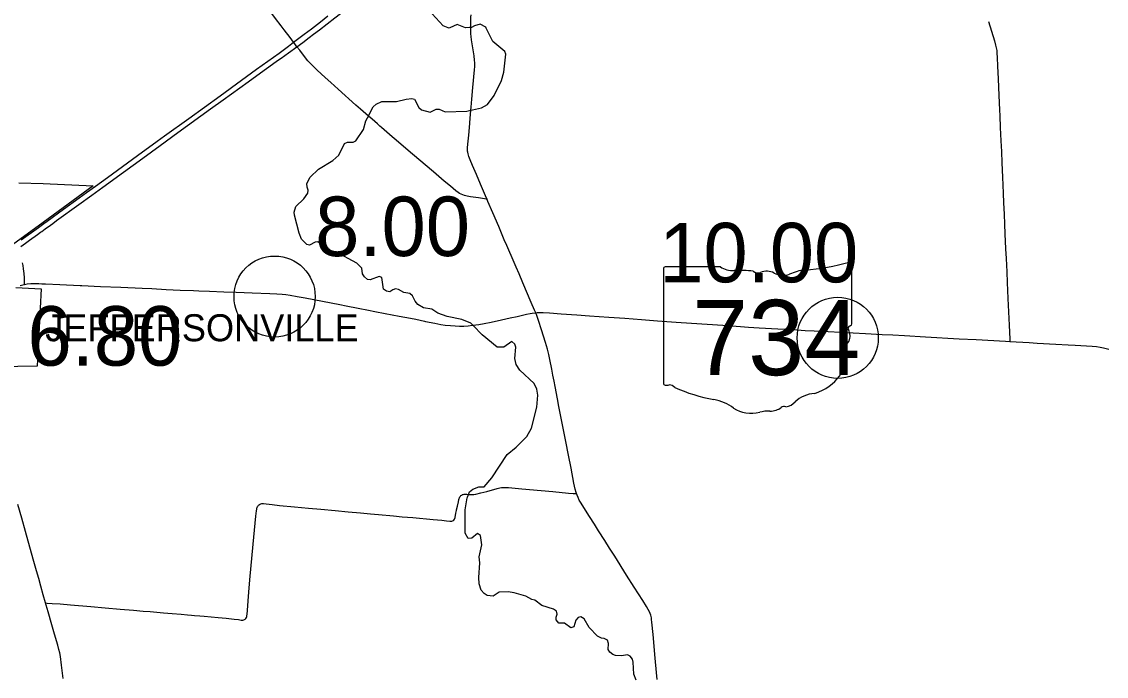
# Model space of a CAD drawing. Extents: x 1597222 to 1925846, y 496284 to 911751.
# Drawn here: x 1677369 to 1697422, y 595555 to 607664 of the extents above; entities that cross this region are included whole.
import ezdxf

# ---------------------------------------------------------------- set-up
doc = ezdxf.new("R2010")
doc.units = 0
for name, color, linetype in [('Default', 7, 'Continuous'), ('GM_X_Corporation', 7, 'Continuous'), ('GM_X_Corporation_Text', 7, 'Continuous'), ('GM_X_County_Road', 7, 'Continuous'), ('GM_X_Interstate_Route', 7, 'Continuous'), ('GM_X_State_Route', 7, 'Continuous'), ('GM_X_State_Shield', 7, 'Continuous'), ('GM_X_Township', 7, 'Continuous'), ('GM_X_Township_Road', 7, 'Continuous')]:
    doc.layers.add(name, color=color, linetype=linetype)

msp = doc.modelspace()

# ---------------------------------------------------------------- linework, layer by layer
at = {"layer": 'Default'}
for centre in [(1682045, 602579), (1682045, 602579), (1692456, 601816), (1692456, 601816)]:
    msp.add_circle(centre, 750, dxfattribs=at)
at = {"layer": 'GM_X_Corporation'}
for points in [[(1677319, 604682), (1677768, 604673), (1678691, 604625), (1677671, 603881), (1676320, 602899)], [(1677259, 602749), (1677731, 602724), (1677655, 601292), (1676583, 601273)]]:
    msp.add_lwpolyline(points, dxfattribs=at)
at = {"layer": 'GM_X_County_Road'}
for points in [[(1685672, 607557), (1685673, 607619), (1685676, 607750), (1685678, 607794)], [(1685688, 607330), (1685679, 607389), (1685674, 607438), (1685672, 607487), (1685672, 607557)], [(1685674, 606026), (1685679, 606086), (1685693, 606233), (1685713, 606445), (1685742, 606772), (1685745, 606837), (1685745, 606902), (1685743, 606951), (1685734, 607032), (1685712, 607178), (1685688, 607330)], [(1685972, 604378), (1685942, 604446), (1685853, 604657), (1685775, 604838), (1685703, 605003), (1685659, 605110), (1685637, 605172), (1685623, 605219), (1685616, 605250), (1685613, 605269), (1685612, 605284), (1685611, 605334), (1685616, 605400), (1685634, 605563), (1685647, 605710), (1685661, 605873), (1685674, 606026)], [(1686872, 602281), (1686852, 602329), (1686791, 602472), (1686637, 602835), (1686567, 603001), (1686514, 603121), (1686474, 603211), (1686338, 603527), (1686292, 603632), (1686241, 603753), (1686190, 603874), (1686080, 604130), (1685989, 604341), (1685972, 604378)], [(1677423, 602806), (1677422, 602844), (1677420, 602926), (1677414, 603008), (1677405, 603090), (1677395, 603155), (1677385, 603204)], [(1687627, 598938), (1687622, 598953), (1687605, 599017), (1687580, 599129), (1687527, 599403), (1687479, 599644), (1687428, 599901), (1687368, 600207), (1687303, 600545), (1687275, 600690), (1687231, 600915), (1687213, 601012), (1687192, 601125), (1687169, 601237), (1687135, 601415), (1687114, 601510), (1687089, 601605), (1687051, 601731), (1686979, 601966), (1686925, 602138), (1686893, 602231), (1686872, 602281)], [(1689119, 595496), (1689106, 595627), (1689083, 595888), (1689042, 596329), (1689022, 596558), (1689016, 596607), (1689011, 596639), (1689000, 596686), (1688990, 596717), (1688977, 596747), (1688954, 596790), (1688921, 596846), (1688851, 596957), (1688772, 597081), (1688693, 597206), (1688553, 597428), (1688334, 597775), (1688238, 597927), (1688150, 598066), (1688036, 598246), (1687957, 598371), (1687869, 598509), (1687764, 598675), (1687712, 598759), (1687679, 598816), (1687657, 598860), (1687638, 598906), (1687627, 598938)]]:
    msp.add_lwpolyline(points, dxfattribs=at)
at = {"layer": 'GM_X_Interstate_Route'}
for points in [[(1682766, 607431), (1682877, 607516), (1683018, 607625), (1683161, 607734), (1683266, 607816), (1683436, 607946), (1683648, 608108), (1683742, 608180)], [(1677359, 603629), (1677679, 603859), (1677778, 603930), (1677843, 603977), (1678141, 604194), (1678431, 604406), (1678569, 604504), (1678732, 604622), (1678955, 604785), (1679512, 605188), (1679877, 605452), (1680011, 605550), (1680457, 605874), (1681036, 606294), (1681432, 606580), (1681713, 606783), (1681923, 606933), (1682127, 607081), (1682301, 607213), (1682397, 607284), (1682444, 607321), (1682590, 607432), (1682725, 607535), (1682895, 607664), (1683030, 607770)], [(1682165, 606991), (1682300, 607086), (1682459, 607202), (1682566, 607281), (1682687, 607371), (1682766, 607431)], [(1677353, 603507), (1677438, 603568), (1677516, 603624), (1677659, 603728), (1677715, 603769), (1677739, 603786), (1677805, 603834), (1677901, 603903), (1677943, 603934), (1678015, 603986), (1678424, 604283), (1678665, 604458), (1678867, 604604), (1679250, 604881), (1679606, 605139), (1679930, 605374), (1680259, 605613), (1680862, 606050), (1681094, 606217), (1681555, 606553), (1681784, 606719), (1682008, 606879), (1682098, 606944), (1682165, 606991)]]:
    msp.add_lwpolyline(points, dxfattribs=at)
at = {"layer": 'GM_X_State_Route'}
for points in [[(1677342, 602784), (1677390, 602799), (1677423, 602806), (1677471, 602813), (1677538, 602819), (1677604, 602821), (1677687, 602819), (1677742, 602815)], [(1677742, 602815), (1677810, 602814), (1678072, 602802), (1678449, 602785)], [(1678449, 602785), (1678482, 602784), (1678826, 602768), (1679203, 602751), (1679597, 602734), (1679777, 602726), (1680039, 602713), (1680301, 602700), (1680547, 602689), (1680645, 602686), (1680842, 602678), (1681105, 602667), (1681334, 602661), (1681629, 602648), (1681957, 602637), (1682089, 602632), (1682187, 602625), (1682252, 602618), (1682334, 602605), (1682463, 602581), (1682608, 602554), (1682930, 602492), (1683253, 602432), (1683366, 602410), (1683591, 602366), (1683784, 602329), (1683897, 602306), (1684090, 602268), (1684219, 602243), (1684348, 602218), (1684557, 602178), (1684654, 602159), (1684815, 602125), (1684837, 602120)], [(1684837, 602120), (1685007, 602085), (1685120, 602065), (1685201, 602053), (1685299, 602043), (1685381, 602037), (1685462, 602034), (1685544, 602035), (1685626, 602040), (1685707, 602048), (1685711, 602048), (1685821, 602064), (1685918, 602080), (1686047, 602105), (1686239, 602148), (1686401, 602185)], [(1686401, 602185), (1686527, 602214), (1686703, 602255), (1686767, 602267), (1686804, 602272), (1686872, 602281), (1686898, 602282), (1686947, 602284), (1687013, 602283), (1687128, 602277), (1687341, 602262), (1687635, 602242), (1687864, 602226), (1688224, 602199), (1688518, 602178), (1688829, 602154), (1689123, 602133), (1689467, 602109), (1689941, 602074), (1690432, 602042), (1690808, 602016), (1691004, 602004), (1691348, 601983), (1691626, 601968), (1691856, 601955), (1692019, 601947), (1692281, 601933), (1692510, 601920), (1692740, 601908), (1692969, 601895), (1693280, 601880), (1693477, 601869), (1693689, 601857), (1694082, 601835), (1694704, 601800), (1695015, 601784), (1695556, 601752), (1695638, 601748), (1695998, 601728), (1696145, 601719), (1696489, 601700), (1696718, 601687), (1696849, 601680), (1697160, 601662), (1697242, 601654), (1697307, 601645), (1697372, 601632), (1697420, 601620), (1697467, 601605)], [(1678138, 595517), (1678106, 595761), (1678084, 595923), (1678072, 595988), (1678058, 596053), (1678037, 596132), (1677977, 596337), (1677927, 596510), (1677859, 596747), (1677823, 596873), (1677811, 596913), (1677769, 597062), (1677725, 597220), (1677685, 597362), (1677645, 597504), (1677596, 597678), (1677489, 598057), (1677440, 598231), (1677369, 598483), (1677299, 598736)]]:
    msp.add_lwpolyline(points, dxfattribs=at)
at = {"layer": 'GM_X_State_Shield'}
for p, q in [((1689235, 603091), (1689235, 600977)), ((1690288, 603127), (1689269, 603127)), ((1692715, 602074), (1692715, 603179)), ((1692715, 602074), (1692715, 602074))]:
    msp.add_line(p, q, dxfattribs=at)
for centre, major_axis, start_param, end_param in [((1691475, 606008), (3691, 0), 4.814394, 5.042369), ((1692677, 603184), (38.7, 0), 6.141152, 7.989035), ((1689275, 603095), (40.3, 0), 1.712693, 3.28349), ((1690531, 603372), (391, 0), 4.042523, 4.731795), ((1690661, 601941), (1404, 0), 1.404758, 1.657858), ((1690980, 603106), (113, 0), 3.836095, 5.185415), ((1691145, 602862), (235, 0), 0.950623, 2.079405), ((1691448, 603197), (282, 0), 4.081561, 5.145723), ((1691946, 602482), (743, 0), 1.699011, 2.107814), ((1692706, 601993), (60, 0), 1.883978, 3.671073), ((1692674, 602070), (41.5, 0), 5.05454, 6.418171), ((1692325, 601853), (360, 0), 5.934695, 6.695948), ((1691682, 601471), (923, 0), 5.101752, 6.440018), ((1692854, 601611), (262, 0), 2.387724, 3.262537), ((1689275, 600973), (40.7, 0), 3.00124, 4.508301), ((1689281, 601189), (310, 0), 4.665946, 4.897461), ((1689345, 600855), (112, 0), 0.519207, 1.627899), ((1690758, 602754), (2665, 0), 4.195997, 4.488961), ((1692071, 600384), (506, 0), 1.647645, 2.488434), ((1689963, 600028), (834, 0), 0.823519, 1.323587), ((1691431, 600773), (298, 0), 4.937069, 5.64225), ((1690865, 600845), (529, 0), 4.026481, 4.996735), ((1691171, 600114), (435, 0), 1.495662, 1.94098), ((1691210, 600687), (282, 0), 4.691044, 5.507374), ((1691465, 600482), (79.4, 0), 1.147584, 2.315152)]:
    msp.add_ellipse(centre, major_axis=major_axis, ratio=0.8, start_param=start_param, end_param=end_param, dxfattribs=at)
at = {"layer": 'GM_X_Township'}
msp.add_lwpolyline([(1688730, 595485), (1688688, 595594), (1688676, 595820), (1688665, 595873), (1688619, 595925), (1688567, 595954), (1688460, 595932), (1688350, 595939), (1688296, 595958), (1688242, 596000), (1688214, 596051), (1688221, 596163), (1688197, 596223), (1688139, 596256), (1688087, 596262), (1688017, 596301), (1687860, 596458), (1687767, 596619), (1687709, 596654), (1687658, 596644), (1687612, 596593), (1687579, 596473), (1687524, 596453), (1687407, 596536), (1687302, 596539), (1687250, 596598), (1687249, 596650), (1687269, 596704), (1687258, 596758), (1687204, 596800), (1686987, 596864), (1686856, 596966), (1686802, 596975), (1686690, 597037), (1686472, 597102), (1686362, 597118), (1686194, 597112), (1686089, 597040), (1685975, 597051), (1685917, 597087), (1685867, 597151), (1685827, 597267), (1685818, 597386), (1685842, 597656), (1685830, 597767), (1685875, 597985), (1685851, 598157), (1685797, 598198), (1685691, 598110), (1685622, 598104), (1685570, 598206), (1685567, 598637), (1685604, 598859), (1685609, 598872), (1685650, 598966), (1685710, 599018), (1685818, 599059), (1685922, 599063), (1686061, 599227), (1686346, 599658), (1686510, 599794), (1686707, 599990), (1686797, 600146), (1686892, 600535), (1686912, 600753), (1686892, 600867), (1686843, 600974), (1686577, 601219), (1686509, 601321), (1686485, 601432), (1686505, 601644), (1686489, 601698), (1686433, 601746), (1686281, 601644), (1686161, 601645), (1685882, 601870), (1685714, 602045), (1685675, 602087), (1685504, 602157), (1685234, 602210), (1685062, 602272), (1684954, 602349), (1684798, 602373), (1684696, 602435), (1684644, 602492), (1684594, 602596), (1684544, 602634), (1684436, 602654), (1684334, 602711), (1684281, 602721), (1684229, 602707), (1684175, 602669), (1684113, 602679), (1684059, 602717), (1684029, 602932), (1683979, 602950), (1683811, 602892), (1683761, 602898), (1683707, 602942), (1683671, 603003), (1683659, 603105), (1683565, 603199), (1683179, 603410), (1682961, 603445), (1682907, 603501), (1682895, 603557), (1682845, 603593), (1682793, 603586), (1682690, 603532), (1682640, 603544), (1682542, 603640), (1682500, 603755), (1682413, 604083), (1682405, 604142), (1682435, 604248), (1682585, 604386), (1682660, 604492), (1682668, 604550), (1682650, 604606), (1682642, 604674), (1682700, 604786), (1682855, 604935), (1683123, 605098), (1683232, 605196), (1683336, 605409), (1683392, 605437), (1683496, 605434), (1683547, 605460), (1683689, 605671), (1683729, 605829), (1683760, 605887), (1683866, 606091), (1683922, 606139), (1684028, 606185), (1684301, 606189), (1684479, 606234), (1684581, 606246), (1684633, 606234), (1684713, 606076), (1684763, 606033), (1684923, 605993), (1685034, 606045), (1685090, 606045), (1685196, 605998), (1685598, 606012), (1685646, 606022), (1685873, 606069), (1685983, 606133), (1686106, 606299), (1686238, 606574), (1686282, 606732), (1686321, 607061), (1686299, 607111), (1686077, 607296), (1685958, 607546), (1685949, 607565), (1685845, 607619), (1685739, 607587), (1685683, 607559), (1685649, 607556), (1685577, 607549), (1685423, 607610), (1685287, 607551), (1685270, 607544), (1685253, 607551), (1685162, 607590), (1684958, 607809)], dxfattribs=at)
at = {"layer": 'GM_X_Township_Road'}
for points in [[(1682164, 607590), (1682063, 607721), (1681996, 607813), (1681959, 607867), (1681929, 607921)], [(1695243, 607670), (1695353, 607309), (1695376, 607230), (1695387, 607182), (1695395, 607134), (1695401, 607085), (1695405, 607003), (1695411, 606839), (1695421, 606609), (1695433, 606298), (1695446, 606035), (1695453, 605921), (1695462, 605708), (1695474, 605463), (1695483, 605265), (1695491, 605052), (1695502, 604790), (1695514, 604494), (1695522, 604314), (1695531, 604101), (1695540, 603921), (1695547, 603740), (1695561, 603462), (1695569, 603281), (1695580, 603035), (1695590, 602839), (1695601, 602543), (1695624, 602052), (1695636, 601789), (1695638, 601748)], [(1683086, 606537), (1682978, 606635), (1682833, 606767), (1682762, 606835), (1682705, 606894), (1682662, 606943), (1682600, 607019), (1682510, 607136), (1682459, 607202), (1682421, 607253), (1682397, 607284), (1682332, 607370), (1682222, 607513), (1682164, 607590)], [(1683633, 606047), (1683549, 606120), (1683221, 606415), (1683086, 606537)], [(1683779, 605918), (1683633, 606047)], [(1683990, 605734), (1683948, 605772), (1683848, 605859), (1683779, 605918)], [(1685972, 604378), (1685962, 604380), (1685813, 604405), (1685667, 604427), (1685603, 604438), (1685555, 604449), (1685523, 604459), (1685493, 604472), (1685464, 604487), (1685436, 604505), (1685397, 604535), (1685296, 604619), (1685183, 604715), (1684983, 604886), (1684593, 605215), (1684431, 605354), (1684294, 605472), (1684219, 605536), (1684119, 605622), (1684024, 605704), (1683990, 605734)], [(1685633, 598920), (1685665, 598916), (1685698, 598916), (1685731, 598918), (1685763, 598924), (1685859, 598947), (1685969, 598977), (1686159, 599031), (1686207, 599042), (1686239, 599047), (1686272, 599049), (1686305, 599049), (1686370, 599045), (1686615, 599025), (1686975, 598992), (1687187, 598972), (1687481, 598945), (1687563, 598940), (1687596, 598939), (1687627, 598938)], [(1680509, 596687), (1680562, 596682), (1680660, 596673), (1680742, 596666), (1680872, 596655), (1681003, 596643), (1681150, 596629), (1681297, 596614), (1681378, 596604), (1681427, 596597), (1681444, 596596), (1681460, 596596), (1681476, 596599), (1681491, 596606), (1681504, 596615), (1681514, 596627), (1681523, 596641), (1681529, 596656), (1681533, 596672), (1681538, 596704), (1681543, 596770), (1681556, 596950), (1681570, 597114), (1681590, 597342), (1681613, 597604), (1681661, 598127), (1681697, 598519), (1681708, 598617), (1681714, 598649), (1681718, 598665), (1681724, 598680), (1681731, 598695), (1681740, 598709), (1681750, 598721), (1681763, 598732), (1681777, 598740), (1681791, 598746), (1681807, 598750), (1681823, 598751), (1681840, 598752), (1681889, 598747), (1682003, 598732), (1682134, 598717), (1682411, 598691), (1682673, 598668), (1682901, 598646), (1683163, 598622), (1683407, 598598), (1683636, 598578), (1683816, 598562), (1683963, 598550), (1684241, 598523), (1684404, 598508), (1684600, 598491), (1684976, 598458), (1685139, 598441), (1685221, 598433), (1685286, 598426), (1685303, 598425), (1685319, 598426), (1685335, 598429), (1685350, 598435), (1685361, 598446), (1685370, 598460), (1685376, 598475), (1685381, 598491), (1685396, 598572), (1685406, 598620), (1685410, 598636), (1685424, 598700), (1685444, 598780), (1685454, 598828), (1685459, 598844), (1685464, 598859), (1685471, 598874), (1685480, 598888), (1685491, 598899), (1685504, 598909), (1685519, 598916), (1685534, 598921), (1685551, 598923), (1685567, 598924), (1685600, 598923), (1685633, 598920)], [(1677811, 596913), (1677841, 596911), (1677931, 596905), (1678079, 596894), (1678274, 596876), (1678650, 596845), (1678912, 596823), (1679189, 596798), (1679435, 596778), (1679614, 596762), (1679745, 596753), (1679990, 596732), (1680154, 596719), (1680317, 596706), (1680432, 596695), (1680509, 596687)]]:
    msp.add_lwpolyline(points, dxfattribs=at)

# ---------------------------------------------------------------- texts
at = {"layer": 'Default'}
for s, p in [('8.00', (1682795, 603329)), ('8.00', (1682795, 603329)), ('10.00', (1689155, 602843)), ('10.00', (1689155, 602843)), ('6.80', (1677476, 601302)), ('6.80', (1677476, 601302))]:
    msp.add_text(s, height=1100, dxfattribs=at).set_placement(p)
at = {"layer": 'GM_X_Corporation_Text'}
msp.add_text('JEFFERSONVILLE', height=500, rotation=0, dxfattribs=at).set_placement((1677804, 601753))
at = {"layer": 'GM_X_State_Shield'}
msp.add_text('734', height=1392.2, dxfattribs=at).set_placement((1689766, 601126))

doc.saveas('drawing.dxf')
